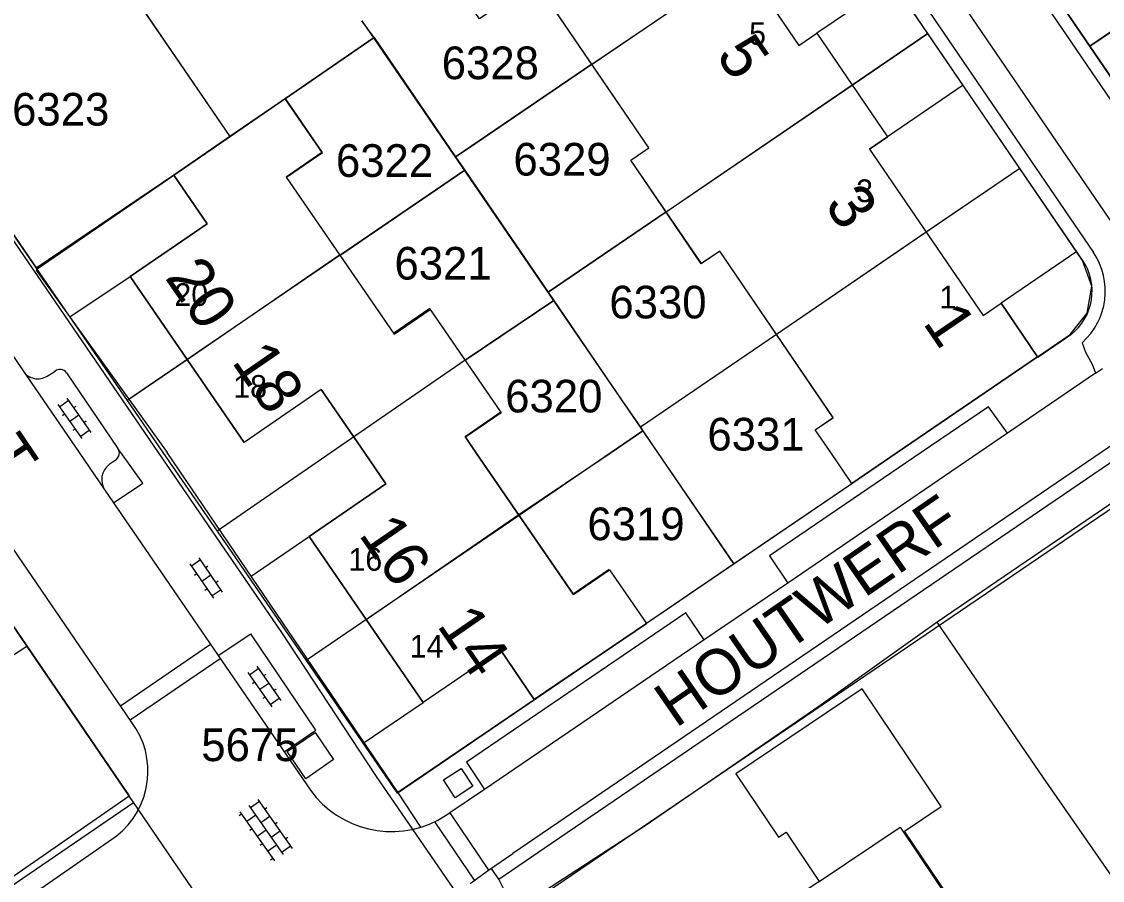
# Model space of a CAD drawing. Extents: x 148816 to 151297, y 399515 to 402500.
# Drawn here: x 150379.9 to 150439.5, y 399976.4 to 400023.7 of the extents above; entities that cross this region are included whole.
import ezdxf

# ---------------------------------------------------------------- set-up
doc = ezdxf.new("R2010")
doc.units = 0
for name, color, linetype in [('B01 Hoofdgebouw  [D] Norm', 7, 'Continuous'), ('B01 Hoofdgebouw  [T] Norm', 7, 'Continuous'), ('B01 hoofgebouw', 7, 'Continuous'), ('G01 perceelsgrens', 7, 'Continuous'), ('S02 Open verharding  Norm', 7, 'Continuous'), ('T01 Muur  [T] Gem', 7, 'Continuous'), ('T04 Haag heg  [D] Gem', 7, 'Continuous'), ('V00 Kant verharding algemeen  [T] Norm', 7, 'Continuous'), ('V00 Kant verharding algemeen secundair  [T] Gem', 7, 'Continuous'), ('V06 Kant onverhard  [T] Gem', 7, 'Continuous'), ('Z01 perceelnummer', 7, 'Continuous'), ('Z02 huisnummer', 7, 'Continuous'), ('Z02 Huisnummer  [Tekst] Norm', 7, 'Continuous'), ('Z06 straatnaam', 7, 'Continuous')]:
    doc.layers.add(name, color=color, linetype=linetype)

msp = doc.modelspace()

# ---------------------------------------------------------------- linework, layer by layer
at = {"layer": 'B01 Hoofdgebouw  [D] Norm'}
for p, q in [((150419.652, 400027.012), (150411.376, 400021.379)), ((150429.79, 400012.135), (150421.528, 400006.503)), ((150389.07, 400005.129), (150397.459, 400010.897))]:
    msp.add_line(p, q, dxfattribs=at)
at = {"layer": 'B01 Hoofdgebouw  [T] Norm'}
for p, q in [((150416.532, 400031.597), (150422.773, 400022.428)), ((150414.498, 400016.791), (150408.253, 400025.967)), ((150422.773, 400022.428), (150423.764, 400023.104)), ((150423.764, 400023.104), (150427.656, 400017.396)), ((150425.71, 400020.25), (150415.452, 400013.255)), ((150388.327, 400015.283), (150394.456, 400019.498)), ((150394.456, 400019.498), (150396.496, 400016.532)), ((150426.665, 400016.72), (150427.656, 400017.396)), ((150413.506, 400016.116), (150414.498, 400016.791)), ((150426.665, 400016.72), (150432.916, 400007.55)), ((150396.496, 400016.532), (150394.519, 400015.172)), ((150417.393, 400010.403), (150413.506, 400016.116)), ((150388.327, 400015.283), (150390.163, 400012.612)), ((150394.519, 400015.172), (150400.475, 400006.513)), ((150390.163, 400012.612), (150385.927, 400009.7)), ((150418.406, 400011.092), (150417.393, 400010.403)), ((150424.651, 400001.914), (150418.406, 400011.092)), ((150385.927, 400009.7), (150392.212, 400000.558)), ((150400.475, 400006.513), (150402.461, 400007.879)), ((150402.461, 400007.879), (150406.371, 400002.194)), ((150432.916, 400007.55), (150433.907, 400008.227)), ((150435.92, 400005.278), (150433.907, 400008.227)), ((150428.179, 400000), (150435.92, 400005.278)), ((150396.448, 400003.47), (150392.212, 400000.558)), ((150396.448, 400003.47), (150398.835, 400000)), ((150406.371, 400002.194), (150404.402, 400000.84)), ((150423.675, 400001.25), (150424.651, 400001.914)), ((150424.525, 400000), (150423.675, 400001.25)), ((150404.402, 400000.84), (150404.98, 400000)), ((150398.835, 400000), (150400.02, 399998.277)), ((150404.98, 400000), (150410.357, 399992.18)), ((150425.683, 399998.298), (150424.525, 400000)), ((150425.683, 399998.298), (150428.179, 400000)), ((150400.02, 399998.277), (150395.784, 399995.365)), ((150398.927, 399990.794), (150407.336, 399996.575)), ((150395.784, 399995.365), (150402.07, 399986.222)), ((150410.357, 399992.18), (150412.335, 399993.54)), ((150412.335, 399993.54), (150414.368, 399990.582)), ((150408.185, 399986.388), (150414.368, 399990.582)), ((150406.335, 399989.115), (150402.07, 399986.222)), ((150406.335, 399989.115), (150408.185, 399986.388))]:
    msp.add_line(p, q, dxfattribs=at)
msp.add_lwpolyline([(150431.519, 399974.766), (150428.588, 399979.122), (150430.613, 399980.484), (150426.252, 399986.964), (150419.3, 399982.285), (150421.65, 399978.793), (150422.065, 399979.072), (150423.896, 399976.35), (150419.69, 399973.52), (150420.37, 399972.5), (150414.5, 399968.55), (150418.96, 399961.92), (150423.11, 399964.71)], dxfattribs=at)
at = {"layer": 'B01 hoofgebouw'}
for points in [[(150411.364, 400032.415), (150415.497, 400035.228), (150417.515, 400032.277), (150416.532, 400031.597), (150422.773, 400022.428), (150423.764, 400023.104), (150427.656, 400017.396), (150426.665, 400016.72), (150432.916, 400007.55), (150433.907, 400008.227), (150435.92, 400005.278), (150428.179, 400000)], [(150423.675, 400001.25), (150424.666, 400001.926), (150418.413, 400011.094), (150417.413, 400010.412), (150413.52, 400016.12), (150414.511, 400016.796), (150408.241, 400025.989), (150405.177, 400023.899), (150403.171, 400026.839)], [(150394.482, 400019.516), (150392.446, 400018.116)], [(150404.979, 400000), (150404.375, 400000.88), (150406.35, 400002.237), (150402.434, 400007.939), (150400.45, 400006.576), (150394.548, 400015.171), (150396.531, 400016.533), (150394.482, 400019.516)], [(150398.835, 400000), (150396.448, 400003.47), (150392.212, 400000.558), (150385.927, 400009.7), (150390.163, 400012.612), (150388.327, 400015.283), (150392.446, 400018.116)], [(150424.525, 400000), (150423.675, 400001.25)], [(150412.335, 399993.54), (150414.368, 399990.582), (150408.185, 399986.388), (150406.335, 399989.115), (150402.07, 399986.222), (150395.784, 399995.365), (150400.02, 399998.277), (150398.835, 400000)], [(150412.323, 399993.557), (150410.34, 399992.195), (150404.979, 400000)], [(150428.179, 400000), (150425.683, 399998.298), (150424.525, 400000)], [(150423.84, 399976.31), (150428.349, 399979.341), (150431.456, 399974.723), (150425.997, 399971.05), (150428.056, 399967.989), (150426.831, 399967.166), (150427.28, 399966.498), (150424.347, 399964.525), (150423.876, 399965.225), (150423.11, 399964.71)]]:
    msp.add_lwpolyline(points, dxfattribs=at)
at = {"layer": 'G01 perceelsgrens'}
for points in [[(150387.494, 400000), (150355.402, 400046.948), (150344.173, 400063.357), (150338.321, 400071.828)], [(150375.411, 400040.846), (150379.985, 400034.156), (150384.2, 400028.004), (150391.425, 400017.414)], [(150460.862, 400037.324), (150453.976, 400032.783), (150438.808, 400022.388)], [(150364.68, 400033.517), (150380.747, 400010.158)], [(150403.858, 400016.299), (150404.969, 400017.054), (150411.368, 400021.404), (150424.818, 400030.518)], [(150429.875, 400023.095), (150424.818, 400030.518)], [(150433.721, 400029.849), (150438.808, 400022.388)], [(150399.368, 400022.876), (150398.69, 400023.789)], [(150399.368, 400022.876), (150394.482, 400019.516), (150391.425, 400017.414)], [(150399.368, 400022.876), (150403.858, 400016.299)], [(150408.956, 400008.832), (150415.464, 400013.27), (150425.712, 400020.246), (150429.875, 400023.095)], [(150434.945, 400015.652), (150429.875, 400023.095)], [(150438.808, 400022.388), (150443.88, 400014.949)], [(150391.425, 400017.414), (150388.327, 400015.283), (150380.747, 400010.158)], [(150403.858, 400016.299), (150404.359, 400015.565)], [(150404.359, 400015.565), (150397.499, 400010.873), (150385.758, 400002.873)], [(150404.359, 400015.565), (150408.956, 400008.832)], [(150434.945, 400015.652), (150430.007, 400012.284)], [(150438.403, 400010.576), (150434.945, 400015.652)], [(150430.007, 400012.284), (150421.54, 400006.509), (150414.035, 400001.394)], [(150380.747, 400010.158), (150385.758, 400002.873)], [(150438.906, 400009.16), (150438.403, 400010.576)], [(150438.653, 400007.677), (150438.906, 400009.16)], [(150409.266, 400008.378), (150404.392, 400005.088), (150397.003, 400000)], [(150408.956, 400008.832), (150409.266, 400008.378)], [(150409.266, 400008.378), (150413.039, 400002.852)], [(150437.719, 400006.505), (150438.653, 400007.677)], [(150435.919, 400005.28), (150437.719, 400006.505)], [(150435.142, 400004.75), (150435.919, 400005.28)], [(150428.178, 400000), (150435.142, 400004.75)], [(150385.758, 400002.873), (150387.734, 400000)], [(150413.039, 400002.852), (150414.035, 400001.394)], [(150414.168, 400001.199), (150412.419, 400000)], [(150414.035, 400001.394), (150414.168, 400001.199)], [(150414.168, 400001.199), (150414.987, 400000)], [(150394.283, 399990.069), (150387.494, 400000)], [(150387.734, 400000), (150390.713, 399995.669)], [(150397.003, 400000), (150390.713, 399995.669)], [(150412.419, 400000), (150407.36, 399996.533), (150395.617, 399988.539)], [(150414.987, 400000), (150419.176, 399993.863)], [(150419.176, 399993.863), (150425.683, 399998.298), (150428.178, 400000)], [(150441.058, 399997.919), (150430.392, 399990.655)], [(150375.152, 399996.761), (150380.238, 399989.302)], [(150390.713, 399995.669), (150394.475, 399990.2)], [(150400.644, 399981.23), (150419.176, 399993.863)], [(150430.392, 399990.655), (150423.868, 399985.998)], [(150433.278, 399986.413), (150430.392, 399990.655)], [(150405.361, 399973.607), (150399.47, 399982.193), (150394.283, 399990.069)], [(150394.475, 399990.2), (150395.617, 399988.539)], [(150380.238, 399989.302), (150377.71, 399987.67), (150376.48, 399986.82), (150364.834, 399978.559), (150362.869, 399981.143), (150361.102, 399979.93), (150363.033, 399977.201), (150361.081, 399976.617), (150357.731, 399974.545)], [(150380.238, 399989.302), (150386.116, 399980.683)], [(150395.617, 399988.539), (150400.644, 399981.23)], [(150441.821, 399974.019), (150441.674, 399974.232), (150436.238, 399982.063), (150433.278, 399986.413)], [(150423.868, 399985.998), (150414.302, 399979.427), (150405.361, 399973.607)], [(150386.116, 399980.683), (150365.592, 399966.679), (150365.001, 399967.565), (150363.26, 399966.373)], [(150386.116, 399980.683), (150390.645, 399974.042)]]:
    msp.add_lwpolyline(points, dxfattribs=at)
at = {"layer": 'S02 Open verharding  Norm'}
for p, q in [((150382.432, 400002.988), (150383.755, 400001.107)), ((150381.941, 400002.643), (150383.264, 400000.762)), ((150382.027, 400002.521), (150382.518, 400002.866)), ((150382.929, 400002.543), (150382.806, 400002.457)), ((150382.315, 400002.112), (150382.192, 400002.025)), ((150383.093, 400002.048), (150382.603, 400001.702)), ((150383.504, 400001.725), (150383.381, 400001.638)), ((150382.89, 400001.293), (150382.767, 400001.207)), ((150383.178, 400000.884), (150383.669, 400001.229)), ((150389.806, 399994.078), (150389.312, 399993.739)), ((150391.023, 399992.306), (150389.722, 399994.202)), ((150390.528, 399991.966), (150389.227, 399993.862)), ((150390.089, 399993.666), (150390.213, 399993.751)), ((150389.471, 399993.242), (150389.595, 399993.326)), ((150389.878, 399992.914), (150390.372, 399993.254)), ((150390.655, 399992.842), (150390.779, 399992.926)), ((150390.037, 399992.417), (150390.161, 399992.502)), ((150390.938, 399992.429), (150390.444, 399992.09)), ((150392.495, 399987.747), (150392.986, 399988.092)), ((150392.9, 399988.214), (150394.223, 399986.333)), ((150392.409, 399987.869), (150393.732, 399985.988)), ((150393.397, 399987.769), (150393.274, 399987.683)), ((150392.783, 399987.338), (150392.66, 399987.251)), ((150393.561, 399987.274), (150393.071, 399986.928)), ((150393.972, 399986.951), (150393.849, 399986.864)), ((150393.358, 399986.519), (150393.235, 399986.433)), ((150393.646, 399986.11), (150394.137, 399986.455)), ((150392.959, 399980.879), (150394.857, 399978.179)), ((150392.468, 399980.534), (150394.366, 399977.834)), ((150393.045, 399980.756), (150392.555, 399980.411)), ((150393.333, 399980.347), (150393.456, 399980.433)), ((150392.064, 399980.066), (150391.941, 399979.98)), ((150391.977, 399980.189), (150393.875, 399977.489)), ((150392.842, 399980.002), (150392.351, 399979.657)), ((150393.62, 399979.938), (150393.13, 399979.593)), ((150392.639, 399979.248), (150392.516, 399979.162)), ((150393.417, 399979.184), (150392.926, 399978.839)), ((150394.195, 399979.12), (150393.704, 399978.775)), ((150393.908, 399979.529), (150394.031, 399979.615)), ((150394.483, 399978.711), (150394.606, 399978.797)), ((150393.214, 399978.43), (150393.091, 399978.344)), ((150393.501, 399978.021), (150393.992, 399978.366)), ((150394.77, 399978.302), (150394.279, 399977.957)), ((150393.789, 399977.612), (150393.666, 399977.526))]:
    msp.add_line(p, q, dxfattribs=at)
at = {"layer": 'T01 Muur  [T] Gem'}
for p in [(150371.964, 400022.956), (150388.335, 400015.272)]:
    msp.add_line(p, (150380.812, 400010.096), dxfattribs=at)
at = {"layer": 'T04 Haag heg  [D] Gem'}
for p, q in [((150384.2, 400028.004), (150391.425, 400017.414)), ((150438.794, 400022.394), (150442.915, 400025.203)), ((150398.69, 400023.789), (150414.987, 400000)), ((150394.482, 400019.516), (150399.368, 400022.876)), ((150429.875, 400023.095), (150425.712, 400020.246)), ((150411.361, 400021.4), (150403.833, 400016.282)), ((150397.483, 400010.862), (150404.359, 400015.565)), ((150434.945, 400015.652), (150429.79, 400012.136)), ((150415.449, 400013.26), (150408.956, 400008.832)), ((150404.384, 400005.083), (150409.266, 400008.378)), ((150421.529, 400006.502), (150414.035, 400001.394)), ((150385.86, 400002.943), (150389.069, 400005.129)), ((150412.419, 400000), (150414.168, 400001.199)), ((150407.336, 399996.575), (150412.419, 400000))]:
    msp.add_line(p, q, dxfattribs=at)
for points in [[(150405.55, 399973.51), (150444.506, 400000)], [(150414.986, 400000), (150419.18, 399993.859)]]:
    msp.add_lwpolyline(points, dxfattribs=at)
at = {"layer": 'V00 Kant verharding algemeen  [T] Norm'}
for p, q in [((150420.505, 400038.173), (150438.994, 400011.027)), ((150427.927, 400025.945), (150423.764, 400023.104)), ((150431.821, 400020.239), (150427.656, 400017.396)), ((150438.077, 400011.073), (150433.907, 400008.227)), ((150380.756, 400010.057), (150380.812, 400010.096)), ((150380.756, 400010.057), (150387.972, 400000)), ((150382.61, 400007.473), (150385.927, 400009.7)), ((150438.368, 400006.052), (150438.568, 400005.537)), ((150438.568, 400005.537), (150438.934, 400004.874)), ((150438.934, 400004.874), (150439.112, 400004.366)), ((150380.03, 400004.502), (150383.114, 400000)), ((150383.114, 400000), (150384.536, 399997.925)), ((150374.45, 399997.79), (150385.874, 399981.074)), ((150392.594, 399993.188), (150395.784, 399995.365)), ((150398.824, 399984.006), (150402.07, 399986.222)), ((150363.88, 399965.86), (150385.874, 399981.074)), ((150402.885, 399979.725), (150403.538, 399980.136))]:
    msp.add_line(p, q, dxfattribs=at)
for points in [[(150450.833, 400004.731), (150406.836, 400069.282)], [(150408.412, 400065.694), (150445.884, 400010.703)], [(150438.4, 400010.599), (150405.978, 400058.105)], [(150376.941, 400009.031), (150380.03, 400004.502)], [(150435.934, 400005.258), (150437.751, 400006.494)], [(150381.359, 400004.212), (150381.792, 400004.486)], [(150382.421, 400004.396), (150385.256, 400000.225)], [(150439.112, 400004.366), (150434.267, 400001.061), (150433.208, 400002.524), (150429.505, 400000)], [(150444.513, 400003.465), (150439.431, 400000)], [(150385.988, 399985.173), (150375.841, 400000)], [(150385.017, 399997.222), (150386.63, 399998.31), (150385.417, 400000)], [(150385.417, 400000), (150385.256, 400000.225)], [(150400.679, 399981.272), (150387.972, 400000)], [(150429.505, 400000), (150421.143, 399994.3), (150422.159, 399992.804), (150417.55, 399989.675), (150416.533, 399991.169), (150404.455, 399982.933), (150405.449, 399981.431), (150403.538, 399980.136)], [(150439.431, 400000), (150407.011, 399977.895)], [(150408.734, 399978.198), (150440.743, 400000)], [(150385.149, 399999.6), (150384.768, 399999.332)], [(150414.367, 399990.584), (150425.69, 399998.288)], [(150384.536, 399997.925), (150395.86, 399981.38)], [(150396.161, 399984.701), (150392.567, 399990.012)], [(150400.679, 399981.272), (150408.189, 399986.382)], [(150397.138, 399983.069), (150395.601, 399982.02), (150394.581, 399983.513), (150396.119, 399984.563), (150397.138, 399983.069)], [(150404.801, 399981.6), (150403.841, 399980.972), (150403.199, 399981.951), (150404.159, 399982.58), (150404.801, 399981.6)], [(150377.737, 399973.7), (150385.161, 399978.854)], [(150404.659, 399976.235), (150405.662, 399976.985), (150407.011, 399977.895)], [(150407.512, 399970.64), (150405.015, 399974.262), (150406.741, 399975.482), (150406.241, 399976.488), (150408.734, 399978.198)]]:
    msp.add_lwpolyline(points, dxfattribs=at)
for centre, radius, start, end in [((150435.86, 400008.895), 3.791, 311.42605, 34.23038), ((150435.887, 400008.892), 3.038, 307.8516, 34.18021), ((150380.839, 400005.019), 0.96, 212.59181, 302.78917), ((150382.061, 400004.124), 0.451, 37.08823, 126.62606), ((150384.876, 399999.968), 0.459, 306.5433, 3.9512), ((150384.876, 399999.968), 0.459, 3.9512, 34.02699), ((150385.406, 399998.504), 1.045, 127.60349, 213.67004), ((150382.366, 399982.433), 4.542, 307.98897, 37.09861), ((150400.337, 399984.645), 5.541, 216.10546, 297.38169)]:
    msp.add_arc(centre, radius, start, end, dxfattribs=at)
at = {"layer": 'V00 Kant verharding algemeen secundair  [T] Gem'}
for p, q in [((150439.112, 400004.366), (150439.491, 400004.622)), ((150434.267, 400001.061), (150432.711, 400000)), ((150432.711, 400000), (150422.159, 399992.804)), ((150417.55, 399989.675), (150405.449, 399981.431))]:
    msp.add_line(p, q, dxfattribs=at)
for points in [[(150440.388, 400012.145), (150421.966, 400039.146)], [(150390.355, 399989.423), (150385.396, 399986.02)], [(150385.93, 399985.256), (150390.892, 399988.639)], [(150403.538, 399980.136), (150405.662, 399976.985)], [(150404.904, 399976.417), (150402.736, 399979.628)]]:
    msp.add_lwpolyline(points, dxfattribs=at)
at = {"layer": 'V06 Kant onverhard  [T] Gem'}
for points in [[(150390.777, 399988.806), (150392.567, 399990.012)], [(150394.408, 399983.501), (150396.161, 399984.701)], [(150401.95, 399979.344), (150400.679, 399981.272)], [(150406.241, 399976.488), (150405.825, 399977.095)]]:
    msp.add_lwpolyline(points, dxfattribs=at)

# ---------------------------------------------------------------- texts
at = {"layer": 'Z01 perceelnummer'}
for s, p in [('6328', (150403.093, 400020.576)), ('6323', (150379.425, 400018.018)), ('6322', (150397.265, 400015.191)), ('6329', (150407.044, 400015.262)), ('6321', (150400.489, 400009.529)), ('6330', (150412.328, 400007.39)), ('6320', (150406.59, 400002.208)), ('6331', (150417.73, 400000.108)), ('6319', (150411.119, 399995.166)), ('5675', (150389.846, 399982.988))]:
    msp.add_text(s, height=1.8, dxfattribs=at).set_placement(p)
at = {"layer": 'Z02 huisnummer'}
for s, rotation, p in [('5', 304.27827, (150418.162, 400021.89)), ('3', 304.27827, (150424.138, 400013.646)), ('20', 304.53212, (150387.801, 400009.643)), ('1', 304.27827, (150429.561, 400007.146)), ('18', 304.53212, (150391.485, 400005.004)), ('16', 304.53212, (150398.482, 399995.478)), ('14', 304.53212, (150402.79, 399990.471))]:
    msp.add_text(s, height=2.5, rotation=rotation, dxfattribs=at).set_placement(p)
at = {"layer": 'Z02 Huisnummer  [Tekst] Norm'}
for s, p in [('5', (150420.028, 400022.464)), ('3', (150425.927, 400013.801)), ('20', (150388.364, 400008.078)), ('1', (150430.518, 400007.943)), ('18', (150391.605, 400003.014)), ('16', (150397.955, 399993.482)), ('14', (150401.325, 399988.696))]:
    msp.add_text(s, height=1.25, dxfattribs=at).set_placement(p)
at = {"layer": 'Z06 straatnaam'}
for s, rotation, p in [('PRINS BERNHARDSTRAAT', 303.99204, (150354.781, 400033.933)), ('HOUTWERF', 34.61181, (150415.982, 399984.779))]:
    msp.add_text(s, height=2.5, rotation=rotation, dxfattribs=at).set_placement(p)

doc.saveas('drawing.dxf')
